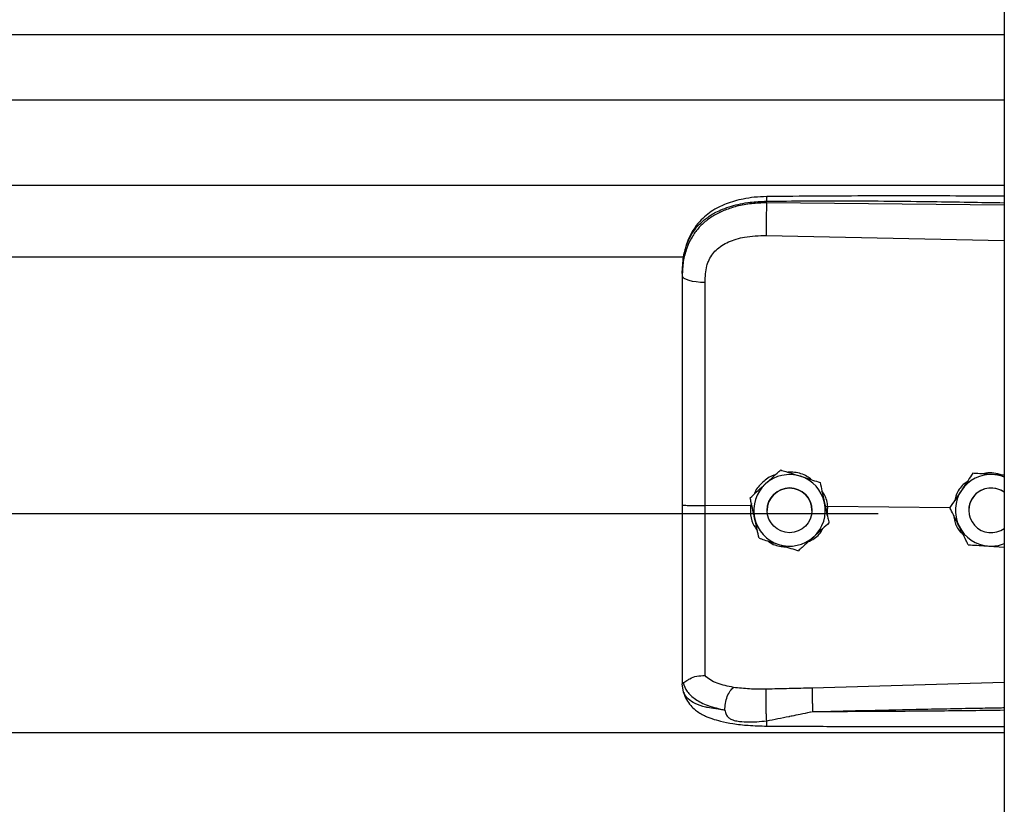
# Model space of a CAD drawing. Header units: inches. Extents: x 170 to 284, y 215 to 248.
# Tile 549 of 656: x 206.297 to 206.533, y 242.254 to 242.441. Entities that reach past the tile are written whole.
import ezdxf

# ---------------------------------------------------------------- set-up
doc = ezdxf.new("R2010")
doc.units = ezdxf.units.IN
doc.header["$LTSCALE"] = 0.25
doc.header["$MEASUREMENT"] = 0
doc.layers.add('LH FRONT OF HOOD', color=7, linetype='Continuous')

msp = doc.modelspace()

# ---------------------------------------------------------------- linework, layer by layer
at = {"layer": 'LH FRONT OF HOOD'}
for p, q in [((206.5326438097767, 244.0215643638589), (206.5326438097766, 239.8211148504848)), ((202.5003237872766, 242.4376757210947), (206.5326438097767, 242.4376757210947)), ((202.5003237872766, 242.4219916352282), (206.5326438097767, 242.4219916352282)), ((202.5003237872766, 242.4016036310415), (206.5326438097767, 242.4016036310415)), ((206.4757965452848, 242.3973919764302), (206.4757965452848, 242.397803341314)), ((206.5326438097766, 242.3968552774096), (206.4757965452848, 242.3973919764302)), ((206.4757005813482, 242.3896031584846), (206.5326438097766, 242.3883936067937)), ((202.5768719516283, 242.384528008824), (206.4560926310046, 242.384528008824)), ((206.4556010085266, 242.3804687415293), (206.4556010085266, 242.3799804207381)), ((206.4791715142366, 242.3335368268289), (206.4791715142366, 242.3335351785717)), ((206.5251150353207, 242.3327404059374), (206.5251150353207, 242.3327420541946)), ((206.5261639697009, 242.3326741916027), (206.5251150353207, 242.3327420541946)), ((206.4885896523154, 242.3305361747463), (206.4885896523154, 242.3305345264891)), ((206.4718638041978, 242.3268808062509), (206.4718638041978, 242.3268791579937)), ((206.4719722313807, 242.3249455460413), (206.4610586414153, 242.3250500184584)), ((206.4721575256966, 242.325535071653), (206.4719722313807, 242.3249455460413)), ((206.4719722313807, 242.3249455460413), (206.4719744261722, 242.324945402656)), ((206.4759317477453, 242.3238782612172), (206.4759317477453, 242.3238774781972)), ((206.4866321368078, 242.3238774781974), (206.4866321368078, 242.3238782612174)), ((206.4904099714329, 242.3247689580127), (206.4898619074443, 242.3247149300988)), ((206.4903128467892, 242.3226514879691), (206.4904099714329, 242.3247689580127)), ((206.4904099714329, 242.3247689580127), (206.4904116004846, 242.324769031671)), ((206.5196436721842, 242.324489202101), (206.4904116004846, 242.324769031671)), ((206.5196296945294, 242.3245174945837), (206.5196296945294, 242.3245191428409)), ((206.5241434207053, 242.3238782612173), (206.5241434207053, 242.3238774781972)), ((202.5304915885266, 242.3231355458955), (206.5024760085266, 242.3231355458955)), ((206.4907000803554, 242.3208795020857), (206.4907000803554, 242.3208778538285)), ((206.5289402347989, 242.3153358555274), (206.5326438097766, 242.3150960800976)), ((206.4556010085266, 242.2829273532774), (206.4556010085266, 242.2823985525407)), ((206.4559407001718, 242.280413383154), (206.4556010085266, 242.2823985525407)), ((206.5326438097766, 242.2827219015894), (206.4867081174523, 242.2813901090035)), ((202.5003237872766, 242.2707499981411), (206.5326438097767, 242.2707499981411))]:
    msp.add_line(p, q, dxfattribs=at)
at = {"layer": 'LH FRONT OF HOOD', "flags": 128}
msp.add_lwpolyline([(206.4556010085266, 242.3799804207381), (206.4557049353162, 242.3796846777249), (206.4560128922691, 242.3793998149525), (206.4565135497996, 242.379136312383), (206.4571884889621, 242.3789038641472), (206.4580128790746, 242.3787110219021), (206.458956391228, 242.3785648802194), (206.4599843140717, 242.3784708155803), (206.4610588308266, 242.3784322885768)], dxfattribs=at)
at = {"layer": 'LH FRONT OF HOOD'}
msp.add_circle((206.4812819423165, 242.3238774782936), 0.005350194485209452, dxfattribs=at)
for centre, radius, start, end in [((206.4812819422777, 242.3238782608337), 0.008560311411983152, 72.32793711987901, 132.3279357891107), ((206.4812819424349, 242.3238782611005), 0.008560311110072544, 12.32793744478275, 72.32793758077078), ((206.5294936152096, 242.3238782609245), 0.00856031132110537, 86.29353550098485, 146.2935346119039), ((206.5294936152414, 242.3238782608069), 0.008560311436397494, 68.40767565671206, 86.29353576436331), ((206.4812819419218, 242.3238782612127), 0.008560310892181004, 132.3279357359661, 192.3279369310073), ((206.4812819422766, 242.3238782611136), 0.005350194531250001, 1.1120513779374e-06, 179.9999988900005), ((206.5294936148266, 242.3238782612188), 0.008560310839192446, 146.2935348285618, 206.2935362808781), ((206.5294936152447, 242.3238782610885), 0.005350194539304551, 53.92810144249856, 179.9999986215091), ((206.5294936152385, 242.3238774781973), 0.005350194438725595, 53.92810057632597, 306.071899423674), ((206.4812819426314, 242.323878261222), 0.008560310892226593, 312.3279357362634, 12.32793693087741), ((206.4812819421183, 242.3238782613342), 0.008560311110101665, 192.3279374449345, 252.3279375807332), ((206.5294936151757, 242.3238782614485), 0.008560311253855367, 206.2935366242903, 266.2935360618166), ((206.4812819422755, 242.3238782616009), 0.008560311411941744, 252.3279371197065, 312.3279357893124), ((206.529493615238, 242.3238782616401), 0.008560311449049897, 266.2935357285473, 291.5923243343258)]:
    msp.add_arc(centre, radius, start, end, dxfattribs=at)
for points, knots in [([(206.5326438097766, 242.3989784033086), (206.5297446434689, 242.3989931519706), (206.5191167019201, 242.3990472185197), (206.5001732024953, 242.3990838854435), (206.4841299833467, 242.3989597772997), (206.4758151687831, 242.3988954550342)], [0, 0, 0, 0, 0.1530455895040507, 0.5610439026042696, 1, 1, 1, 1]), ([(206.4556010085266, 242.3804687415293), (206.4556637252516, 242.3818252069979), (206.4557821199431, 242.384385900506), (206.4567516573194, 242.387876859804), (206.4580408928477, 242.3902887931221), (206.4594047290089, 242.3919915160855), (206.4604876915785, 242.393034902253), (206.4615466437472, 242.3938633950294), (206.4625360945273, 242.3945233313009), (206.4637704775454, 242.395218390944), (206.4653644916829, 242.3959441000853), (206.4680282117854, 242.3968521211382), (206.4715633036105, 242.3976120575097), (206.474469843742, 242.397743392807), (206.4757965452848, 242.397803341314)], [0, 0, 0, 0, 0.1307156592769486, 0.2467609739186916, 0.3577928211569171, 0.4170971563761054, 0.4791482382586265, 0.5177152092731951, 0.5590896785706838, 0.6032945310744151, 0.6633484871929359, 0.7353692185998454, 0.8792082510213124, 1, 1, 1, 1]), ([(206.4757965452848, 242.3973919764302), (206.474580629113, 242.3973586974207), (206.4721488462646, 242.3972921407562), (206.4688080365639, 242.3966703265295), (206.4658502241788, 242.3957280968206), (206.4633076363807, 242.3945104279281), (206.4610761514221, 242.3929649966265), (206.4592044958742, 242.3911238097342), (206.4577235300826, 242.3889934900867), (206.4565479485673, 242.3864243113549), (206.455755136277, 242.3833724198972), (206.4556524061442, 242.3811115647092), (206.4556010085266, 242.3799804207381)], [0, 0, 0, 0, 0.1111703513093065, 0.222336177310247, 0.3162781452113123, 0.4102081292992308, 0.5024030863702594, 0.5945790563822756, 0.6845432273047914, 0.774504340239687, 0.8871807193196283, 1, 1, 1, 1]), ([(206.4758151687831, 242.3988954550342), (206.4748165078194, 242.398856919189), (206.4729247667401, 242.3987839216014), (206.4696157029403, 242.3982555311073), (206.4663881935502, 242.3973615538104), (206.4636413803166, 242.3960572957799), (206.461655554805, 242.3947346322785), (206.4600143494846, 242.3932891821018), (206.4586991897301, 242.3917009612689), (206.4576239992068, 242.3899483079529), (206.4567667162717, 242.3880385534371), (206.4560218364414, 242.3855199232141), (206.4558064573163, 242.3835822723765), (206.4556874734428, 242.3825118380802)], [0, 0, 0, 0, 0.09774743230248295, 0.1851607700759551, 0.3306121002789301, 0.4364670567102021, 0.5083182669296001, 0.5850061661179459, 0.6719760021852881, 0.730794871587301, 0.8036787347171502, 0.8915444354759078, 1, 1, 1, 1]), ([(206.4757965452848, 242.3973919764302), (206.475774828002, 242.3968161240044), (206.4757297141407, 242.3956198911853), (206.4756886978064, 242.393394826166), (206.4756754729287, 242.3912174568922), (206.4756924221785, 242.3901277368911), (206.4757005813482, 242.3896031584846)], [0, 0, 0, 0, 0.2406941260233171, 0.5000000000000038, 0.7593058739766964, 1, 1, 1, 1]), ([(206.4758153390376, 242.3988795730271), (206.4758141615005, 242.3988835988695), (206.4758101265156, 242.3988973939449), (206.4758049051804, 242.3987824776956), (206.475798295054, 242.3984896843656), (206.4757972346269, 242.3980737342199), (206.4757965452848, 242.397803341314)], [0, 0, 0, 0, 0.09787641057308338, 0.3353863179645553, 0.5679606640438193, 1, 1, 1, 1]), ([(206.4757965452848, 242.397803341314), (206.4821023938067, 242.3978426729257), (206.495341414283, 242.3979252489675), (206.5142910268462, 242.3977440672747), (206.5269315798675, 242.3975230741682), (206.5326438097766, 242.3974232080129)], [0, 0, 0, 0, 0.3326703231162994, 0.6984356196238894, 1, 1, 1, 1]), ([(206.4614844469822, 242.3823655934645), (206.4614844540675, 242.3823656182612), (206.4615870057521, 242.38272452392), (206.4620821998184, 242.3841307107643), (206.4636182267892, 242.3863333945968), (206.4666852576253, 242.3882366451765), (206.470801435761, 242.3894483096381), (206.4739542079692, 242.389547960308), (206.4757005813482, 242.3896031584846)], [0, 0, 0, 0, 4.497367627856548e-06, 0.06509473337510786, 0.261670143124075, 0.475310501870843, 0.7093656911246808, 1, 1, 1, 1]), ([(206.4610588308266, 242.3784322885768), (206.4611288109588, 242.3797569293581), (206.4611987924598, 242.3810815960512), (206.4614844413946, 242.3823655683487), (206.4614844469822, 242.3823655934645)], [0, 0, 0, 0, 0.9999804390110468, 0.9999999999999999, 0.9999999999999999, 0.9999999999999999, 0.9999999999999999]), ([(206.4556010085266, 242.3799804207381), (206.4556010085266, 242.3763502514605), (206.4556010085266, 242.3690793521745), (206.4556010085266, 242.357998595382), (206.4556010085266, 242.3468160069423), (206.4556010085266, 242.3358473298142), (206.4556010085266, 242.3285995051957), (206.4556010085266, 242.3251197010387)], [0, 0, 0, 0, 0.2027568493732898, 0.4061035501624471, 0.6088604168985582, 0.8122072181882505, 1, 1, 1, 1]), ([(206.4610586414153, 242.3250500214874), (206.4610586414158, 242.3250500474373), (206.4610587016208, 242.3284363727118), (206.4610587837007, 242.3354830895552), (206.4610588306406, 242.3461562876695), (206.4610588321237, 242.3570323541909), (206.4610588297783, 242.3678196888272), (206.4610588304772, 242.3748947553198), (206.4610588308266, 242.3784322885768)], [0, 0, 0, 0, 1.439079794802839e-06, 0.1877923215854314, 0.3908439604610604, 0.59389561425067, 0.7969478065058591, 1, 1, 1, 1]), ([(206.4755176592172, 242.3302090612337), (206.4764581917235, 242.3310656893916), (206.4777126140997, 242.3322082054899), (206.4788795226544, 242.333270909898), (206.4791715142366, 242.3335368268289)], [0, 0, 0, 0, 0.7497733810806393, 1, 1, 1, 1]), ([(206.4755176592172, 242.3302069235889), (206.4764581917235, 242.3310636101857), (206.4777126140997, 242.332206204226), (206.4788795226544, 242.3332691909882), (206.4791715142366, 242.3335351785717)], [0, 0, 0, 0, 0.7497733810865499, 1, 1, 1, 1]), ([(206.4791715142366, 242.3335368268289), (206.4795692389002, 242.3334101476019), (206.4810740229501, 242.3329308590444), (206.4826909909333, 242.3324157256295), (206.483880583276, 242.3320367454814)], [0, 0, 0, 0, 0.2643068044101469, 1, 1, 1, 1]), ([(206.4791715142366, 242.3335351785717), (206.4795692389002, 242.3334084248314), (206.4810740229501, 242.3329288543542), (206.4826909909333, 242.3324136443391), (206.483880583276, 242.3320346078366)], [0, 0, 0, 0, 0.2643068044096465, 1, 1, 1, 1]), ([(206.4778922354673, 242.3323717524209), (206.4777570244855, 242.3323416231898), (206.4766052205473, 242.3320849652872), (206.4748479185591, 242.3306261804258), (206.4732291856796, 242.3290165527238), (206.4729013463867, 242.327908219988), (206.4728680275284, 242.3277955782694)], [0, 0, 0, 0, 0.05931474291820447, 0.5052766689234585, 0.9497204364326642, 1, 1, 1, 1]), ([(206.4865420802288, 242.3311886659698), (206.4861853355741, 242.3314787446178), (206.4850217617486, 242.3324248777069), (206.4829702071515, 242.3329923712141), (206.4814006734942, 242.3329961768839), (206.480864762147, 242.3329974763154)], [0, 0, 0, 0, 0.2255168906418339, 0.7355556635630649, 1, 1, 1, 1]), ([(206.483880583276, 242.3320367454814), (206.4840669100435, 242.3319773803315), (206.4855242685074, 242.3315130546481), (206.4871223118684, 242.3310038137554), (206.4884466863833, 242.3305817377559), (206.4885896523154, 242.3305361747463)], [0, 0, 0, 0, 0.1156468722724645, 0.9045342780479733, 0.9999999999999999, 0.9999999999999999, 0.9999999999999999, 0.9999999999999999]), ([(206.483880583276, 242.3320346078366), (206.4840669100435, 242.331975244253), (206.4855242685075, 242.3315109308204), (206.4871223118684, 242.3310018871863), (206.4884466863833, 242.3305800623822), (206.4885896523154, 242.3305345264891)], [0, 0, 0, 0, 0.1156468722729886, 0.9045342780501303, 1, 1, 1, 1]), ([(206.5251150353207, 242.3327420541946), (206.5247352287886, 242.332172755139), (206.5239666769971, 242.3310207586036), (206.5230305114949, 242.3296174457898), (206.5224945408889, 242.3288139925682), (206.522372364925, 242.3286308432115)], [0, 0, 0, 0, 0.4299704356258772, 0.8700602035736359, 1, 1, 1, 1]), ([(206.5251150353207, 242.3327404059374), (206.5247352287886, 242.3321709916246), (206.5239666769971, 242.3310187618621), (206.5230305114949, 242.3296153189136), (206.5224945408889, 242.3288118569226), (206.522372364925, 242.3286287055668)], [0, 0, 0, 0, 0.42997043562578, 0.8700602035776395, 0.9999999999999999, 0.9999999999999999, 0.9999999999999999, 0.9999999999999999]), ([(206.5300469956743, 242.3324206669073), (206.5287774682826, 242.3325029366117), (206.5270842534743, 242.3326126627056), (206.5255091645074, 242.332714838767), (206.5251150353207, 242.3327404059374)], [0, 0, 0, 0, 0.749773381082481, 1, 1, 1, 1]), ([(206.5321185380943, 242.3322885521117), (206.5314576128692, 242.3324886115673), (206.5301872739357, 242.3328731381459), (206.5286240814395, 242.332898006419), (206.5278441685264, 242.3326358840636), (206.5276683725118, 242.3325768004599)], [0, 0, 0, 0, 0.4565421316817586, 0.8775020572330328, 1, 1, 1, 1]), ([(206.5326438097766, 242.3322525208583), (206.5320008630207, 242.3322941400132), (206.5311420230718, 242.3323497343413), (206.5302669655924, 242.3324064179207), (206.5300469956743, 242.3324206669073)], [0, 0, 0, 0, 0.748622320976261, 1, 1, 1, 1]), ([(206.4718638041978, 242.3268808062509), (206.4723697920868, 242.3273417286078), (206.4733936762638, 242.3282744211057), (206.4746408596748, 242.3294104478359), (206.4753548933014, 242.3300608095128), (206.4755176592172, 242.3302090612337)], [0, 0, 0, 0, 0.4299704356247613, 0.8700602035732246, 1, 1, 1, 1]), ([(206.4718638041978, 242.3268791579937), (206.4723697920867, 242.3273399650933), (206.4733936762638, 242.3282724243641), (206.4746408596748, 242.3294083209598), (206.4753548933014, 242.3300586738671), (206.4755176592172, 242.3302069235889)], [0, 0, 0, 0, 0.4299704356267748, 0.8700602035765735, 1, 1, 1, 1]), ([(206.4885896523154, 242.3305361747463), (206.4887357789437, 242.3298676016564), (206.4890314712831, 242.3285147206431), (206.4893916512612, 242.3268667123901), (206.489597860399, 242.3259231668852), (206.4896448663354, 242.3257080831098)], [0, 0, 0, 0, 0.4299704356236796, 0.8700602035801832, 1, 1, 1, 1]), ([(206.4885896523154, 242.3305345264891), (206.4887357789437, 242.329865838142), (206.4890314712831, 242.3285127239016), (206.4893916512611, 242.326864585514), (206.4895978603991, 242.3259210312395), (206.4896448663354, 242.325705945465)], [0, 0, 0, 0, 0.4299704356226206, 0.8700602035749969, 1, 1, 1, 1]), ([(206.4904116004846, 242.324769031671), (206.4904115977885, 242.3247690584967), (206.4903135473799, 242.3257446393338), (206.4900534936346, 242.3271368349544), (206.4892489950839, 242.3282262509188), (206.489029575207, 242.3285233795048)], [0, 0, 0, 0, 1.999769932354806e-05, 0.7272642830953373, 1, 1, 1, 1]), ([(206.522372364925, 242.3286308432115), (206.5216663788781, 242.3275724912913), (206.5207247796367, 242.3261609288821), (206.5198488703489, 242.3248477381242), (206.5196296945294, 242.3245191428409)], [0, 0, 0, 0, 0.7497733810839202, 1, 1, 1, 1]), ([(206.522372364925, 242.3286287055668), (206.5216663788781, 242.3275704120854), (206.5207247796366, 242.3261589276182), (206.5198488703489, 242.3248460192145), (206.5196296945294, 242.3245174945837)], [0, 0, 0, 0, 0.7497733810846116, 1, 1, 1, 1]), ([(206.5237730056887, 242.3307304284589), (206.5234534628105, 242.3305124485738), (206.5223000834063, 242.3297256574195), (206.5212067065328, 242.3281250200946), (206.5209088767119, 242.3267203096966), (206.5208207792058, 242.3263047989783)], [0, 0, 0, 0, 0.2125142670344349, 0.7670631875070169, 1, 1, 1, 1]), ([(206.4729190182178, 242.3220505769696), (206.4726473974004, 242.3232934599), (206.4722851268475, 242.3249511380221), (206.4719481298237, 242.3264932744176), (206.4718638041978, 242.3268791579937)], [0, 0, 0, 0, 0.7497733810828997, 1, 1, 1, 1]), ([(206.4556010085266, 242.3251197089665), (206.4556010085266, 242.3220824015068), (206.4556010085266, 242.3159069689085), (206.4556010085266, 242.3071200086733), (206.4556010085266, 242.298953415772), (206.4556010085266, 242.2923733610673), (206.4556010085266, 242.2869886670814), (206.4556010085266, 242.2842881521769), (206.4556010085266, 242.2829273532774)], [0, 0, 0, 0, 0.1870908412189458, 0.3803918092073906, 0.5558755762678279, 0.7364481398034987, 0.8671952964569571, 1, 1, 1, 1]), ([(206.4610588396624, 242.2843594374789), (206.461058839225, 242.2846221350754), (206.4610588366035, 242.2861966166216), (206.4610588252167, 242.2896280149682), (206.4610587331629, 242.2952293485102), (206.4610584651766, 242.3016691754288), (206.4610581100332, 242.3088952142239), (206.461057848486, 242.31677005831), (206.4610578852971, 242.3222980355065), (206.4610579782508, 242.3250499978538), (206.4610579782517, 242.3250500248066)], [0, 0, 0, 0, 0.03155846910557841, 0.1891461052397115, 0.3467338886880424, 0.5043277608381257, 0.6619226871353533, 0.8309600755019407, 0.9999983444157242, 1, 1, 1, 1]), ([(206.4719744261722, 242.324945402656), (206.4719406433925, 242.3244915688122), (206.4718338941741, 242.3230575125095), (206.4722505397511, 242.3208950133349), (206.4732020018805, 242.3195386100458), (206.4735884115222, 242.3189877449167)], [0, 0, 0, 0, 0.2156616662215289, 0.6814629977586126, 1, 1, 1, 1]), ([(206.4896448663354, 242.3257080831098), (206.4899164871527, 242.3244652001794), (206.4902787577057, 242.3228075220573), (206.4906157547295, 242.3212653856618), (206.4907000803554, 242.3208795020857)], [0, 0, 0, 0, 0.7497733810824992, 1, 1, 1, 1]), ([(206.4896448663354, 242.325705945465), (206.4899164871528, 242.3244631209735), (206.4902787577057, 242.3228055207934), (206.4906157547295, 242.3212636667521), (206.4907000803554, 242.3208778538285)], [0, 0, 0, 0, 0.7497733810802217, 1, 1, 1, 1]), ([(206.5218189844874, 242.3200862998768), (206.5217323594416, 242.3202616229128), (206.5210548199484, 242.3216329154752), (206.5203118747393, 242.3231366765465), (206.5196961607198, 242.3243829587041), (206.5196296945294, 242.3245174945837)], [0, 0, 0, 0, 0.1156468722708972, 0.9045342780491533, 1, 1, 1, 1]), ([(206.4739742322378, 242.3172224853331), (206.4738281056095, 242.317891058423), (206.4735324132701, 242.3192439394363), (206.473172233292, 242.3208919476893), (206.4729660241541, 242.3218354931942), (206.4729190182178, 242.3220505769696)], [0, 0, 0, 0, 0.4299704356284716, 0.8700602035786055, 1, 1, 1, 1]), ([(206.520565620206, 242.3226231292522), (206.5206141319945, 242.3221612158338), (206.5207607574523, 242.3207650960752), (206.5216064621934, 242.3191685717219), (206.5225405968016, 242.3183601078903), (206.5227700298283, 242.3181615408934)], [0, 0, 0, 0, 0.2716700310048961, 0.8211147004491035, 1, 1, 1, 1]), ([(206.485689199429, 242.3163136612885), (206.4861979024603, 242.3165757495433), (206.4876041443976, 242.3173002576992), (206.4888446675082, 242.3185316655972), (206.4892239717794, 242.319511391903), (206.4892370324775, 242.3195451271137)], [0, 0, 0, 0, 0.3536960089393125, 0.9777456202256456, 0.9999999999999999, 0.9999999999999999, 0.9999999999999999, 0.9999999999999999]), ([(206.4907000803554, 242.3208778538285), (206.4901940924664, 242.3204169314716), (206.4891702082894, 242.3194842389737), (206.4879230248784, 242.3183482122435), (206.4872089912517, 242.3176978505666), (206.4870462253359, 242.3175495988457)], [0, 0, 0, 0, 0.4299704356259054, 0.8700602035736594, 0.9999999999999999, 0.9999999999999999, 0.9999999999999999, 0.9999999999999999]), ([(206.5240082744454, 242.3156555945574), (206.5238233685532, 242.3160297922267), (206.5231237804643, 242.3174455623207), (206.5223720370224, 242.3189669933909), (206.5218189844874, 242.3200862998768)], [0, 0, 0, 0, 0.2643068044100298, 1, 1, 1, 1]), ([(206.4739742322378, 242.3172224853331), (206.4743719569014, 242.3170957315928), (206.4758767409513, 242.3166161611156), (206.4774937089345, 242.3161009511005), (206.4786833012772, 242.315721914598)], [0, 0, 0, 0, 0.2643068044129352, 1, 1, 1, 1]), ([(206.4870462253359, 242.3175495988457), (206.4861056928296, 242.3166929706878), (206.4848512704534, 242.3155504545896), (206.4836843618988, 242.3144877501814), (206.4833923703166, 242.3142218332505)], [0, 0, 0, 0, 0.749773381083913, 1, 1, 1, 1]), ([(206.4761328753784, 242.3165345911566), (206.476212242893, 242.316467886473), (206.477085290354, 242.3157341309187), (206.478655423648, 242.3152549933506), (206.4800899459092, 242.3151705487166), (206.4804875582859, 242.3151471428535)], [0, 0, 0, 0, 0.06740964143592, 0.7415101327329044, 1, 1, 1, 1]), ([(206.4786833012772, 242.315721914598), (206.4788696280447, 242.3156625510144), (206.4803269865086, 242.3151982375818), (206.4819250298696, 242.3146891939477), (206.4832494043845, 242.3142673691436), (206.4833923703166, 242.3142218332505)], [0, 0, 0, 0, 0.1156468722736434, 0.9045342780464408, 0.9999999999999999, 0.9999999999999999, 0.9999999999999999, 0.9999999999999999]), ([(206.5240082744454, 242.3156555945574), (206.5246912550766, 242.3156112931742), (206.5260732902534, 242.315521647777), (206.5277567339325, 242.3154125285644), (206.5287205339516, 242.3153500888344), (206.5289402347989, 242.3153358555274)], [0, 0, 0, 0, 0.4299704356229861, 0.8700602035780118, 1, 1, 1, 1]), ([(206.455798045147, 242.2826770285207), (206.455847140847, 242.282668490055), (206.4559479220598, 242.282650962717), (206.456239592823, 242.2828371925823), (206.4567050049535, 242.283168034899), (206.4575812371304, 242.2837481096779), (206.4590604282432, 242.2843662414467), (206.4604012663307, 242.2843623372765), (206.4610587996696, 242.2843604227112)], [0, 0, 0, 0, 0.1136768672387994, 0.2333502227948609, 0.3620694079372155, 0.5019163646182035, 0.7557448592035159, 0.9999999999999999, 0.9999999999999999, 0.9999999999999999, 0.9999999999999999]), ([(206.4678930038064, 242.2815354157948), (206.4665194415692, 242.2818232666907), (206.4644350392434, 242.2822600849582), (206.4622592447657, 242.2833007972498), (206.4614602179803, 242.2840060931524), (206.4610588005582, 242.2843604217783)], [0, 0, 0, 0, 0.4901989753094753, 0.7438846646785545, 1, 1, 1, 1]), ([(206.4556010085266, 242.2829273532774), (206.4556010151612, 242.2829260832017), (206.4556010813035, 242.2829134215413), (206.4556082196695, 242.2828092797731), (206.455706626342, 242.2827309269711), (206.4557943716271, 242.2826610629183)], [0, 0, 0, 0, 0.01193493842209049, 0.1189819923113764, 1, 1, 1, 1]), ([(206.4557938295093, 242.2826768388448), (206.4560694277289, 242.2819548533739), (206.4566354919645, 242.2804719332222), (206.4586883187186, 242.2786386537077), (206.4616765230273, 242.2770806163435), (206.464403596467, 242.2764574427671), (206.4658034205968, 242.2761375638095)], [0, 0, 0, 0, 0.2305257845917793, 0.473487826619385, 0.7297379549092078, 1, 1, 1, 1]), ([(206.4658034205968, 242.2761375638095), (206.4658283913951, 242.2766678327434), (206.4658802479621, 242.2777690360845), (206.4663561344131, 242.2794308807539), (206.4670601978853, 242.2808171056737), (206.4676223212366, 242.2813019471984), (206.4678930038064, 242.2815354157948)], [0, 0, 0, 0, 0.2407679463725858, 0.5000000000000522, 0.7592320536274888, 1, 1, 1, 1]), ([(206.4757224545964, 242.2811279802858), (206.474370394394, 242.2811207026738), (206.4716683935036, 242.2811061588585), (206.4691617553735, 242.2813906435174), (206.467909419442, 242.2815327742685)], [0, 0, 0, 0, 0.5003922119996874, 1, 1, 1, 1]), ([(206.4867081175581, 242.2813901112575), (206.4848769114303, 242.2813420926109), (206.4812143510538, 242.2812460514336), (206.4775531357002, 242.2811673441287), (206.4757224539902, 242.2811279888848)], [0, 0, 0, 0, 0.4999797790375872, 1, 1, 1, 1]), ([(206.4867079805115, 242.2813901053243), (206.4867004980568, 242.2811512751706), (206.4866889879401, 242.2807838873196), (206.4866902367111, 242.2799219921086), (206.4866976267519, 242.2791471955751), (206.4867120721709, 242.2782866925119), (206.4867378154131, 242.2771272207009), (206.4867654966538, 242.2762838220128), (206.4867834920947, 242.2757355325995)], [0, 0, 0, 0, 0.2394508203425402, 0.3683426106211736, 0.4999696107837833, 0.6316010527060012, 0.7605056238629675, 1, 1, 1, 1]), ([(206.4658023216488, 242.2761358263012), (206.4652560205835, 242.2761929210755), (206.4639510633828, 242.2763293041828), (206.4625522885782, 242.2765574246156), (206.4615973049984, 242.2767513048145), (206.460363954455, 242.277029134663), (206.4586776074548, 242.2775953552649), (206.4568578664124, 242.2787208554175), (206.4562523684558, 242.2798382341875), (206.4559407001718, 242.280413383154)], [0, 0, 0, 0, 0.1091879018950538, 0.260818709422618, 0.3077983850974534, 0.3355235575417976, 0.5627886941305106, 0.7749539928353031, 1, 1, 1, 1]), ([(206.4559576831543, 242.2803673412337), (206.4561466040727, 242.2797804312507), (206.4565013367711, 242.2786784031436), (206.4575144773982, 242.2772599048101), (206.4586435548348, 242.2761839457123), (206.4597908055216, 242.2753870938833), (206.4608379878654, 242.2748306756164), (206.4617808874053, 242.2744185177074), (206.4630263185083, 242.2739521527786), (206.4649712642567, 242.2733916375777), (206.4678503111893, 242.2728301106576), (206.4715839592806, 242.2724078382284), (206.4743653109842, 242.2723404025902), (206.475853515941, 242.2723043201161)], [0, 0, 0, 0, 0.09843102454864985, 0.1848217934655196, 0.2573083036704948, 0.3158871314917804, 0.3722739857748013, 0.4121400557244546, 0.4615923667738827, 0.5575876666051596, 0.6828759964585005, 0.8303179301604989, 1, 1, 1, 1]), ([(206.4758078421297, 242.2735574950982), (206.4757918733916, 242.2737980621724), (206.4757581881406, 242.2743055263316), (206.4757133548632, 242.2753156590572), (206.4756763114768, 242.2765030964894), (206.4756535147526, 242.2777749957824), (206.4756483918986, 242.2789784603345), (206.4756608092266, 242.2799743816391), (206.4756859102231, 242.2807137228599), (206.4757107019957, 242.2809947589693), (206.4757224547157, 242.2811279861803)], [0, 0, 0, 0, 0.1098512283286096, 0.2317256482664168, 0.3631776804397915, 0.5000000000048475, 0.6368223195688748, 0.7682743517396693, 0.8901487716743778, 1, 1, 1, 1]), ([(206.4867837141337, 242.2757331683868), (206.4906837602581, 242.2758324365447), (206.4989538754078, 242.2760429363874), (206.512065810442, 242.2763251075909), (206.523013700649, 242.2765376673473), (206.5300298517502, 242.2766657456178), (206.5322048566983, 242.2767037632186), (206.5326438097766, 242.2767114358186)], [0, 0, 0, 0, 0.2551597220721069, 0.5410705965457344, 0.8577348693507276, 0.9712884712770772, 1, 1, 1, 1]), ([(206.4658025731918, 242.2761326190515), (206.4658771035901, 242.2757623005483), (206.4659810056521, 242.2752460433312), (206.4663527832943, 242.2746486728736), (206.4667734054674, 242.2742157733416), (206.4675771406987, 242.2737712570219), (206.4690544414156, 242.273409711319), (206.4718152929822, 242.273169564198), (206.4742120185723, 242.2734024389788), (206.4758078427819, 242.2735574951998)], [0, 0, 0, 0, 0.1001269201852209, 0.139585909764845, 0.1897135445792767, 0.2582342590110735, 0.3697357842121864, 0.5803479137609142, 1, 1, 1, 1]), ([(206.4758078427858, 242.2735574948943), (206.4775872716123, 242.273904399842), (206.4793748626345, 242.274252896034), (206.4811928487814, 242.2746202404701), (206.4812638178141, 242.2746345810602), (206.4814988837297, 242.2746820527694), (206.4823670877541, 242.2748585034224), (206.4840074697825, 242.2751736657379), (206.485540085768, 242.2755370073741), (206.4864391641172, 242.2756969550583), (206.4865162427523, 242.2757106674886)], [0, 0, 0, 0, 0.5022751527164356, 0.5045790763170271, 0.5086566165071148, 0.522130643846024, 0.5703313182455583, 0.7514263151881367, 0.9786895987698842, 1, 1, 1, 1]), ([(206.5326438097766, 242.2760663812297), (206.5300461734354, 242.2760344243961), (206.5249801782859, 242.2759721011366), (206.5174160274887, 242.2758912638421), (206.5097638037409, 242.2758219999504), (206.5020057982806, 242.2757704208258), (206.494283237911, 242.2757373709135), (206.4892463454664, 242.2757345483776), (206.4867837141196, 242.2757331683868)], [0, 0, 0, 0, 0.1699411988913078, 0.3314248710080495, 0.4948424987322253, 0.6705311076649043, 0.8389164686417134, 1, 1, 1, 1]), ([(206.4758535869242, 242.2723262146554), (206.4758528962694, 242.2723193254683), (206.4758463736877, 242.2722542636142), (206.4758354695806, 242.2724439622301), (206.4758213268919, 242.2727708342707), (206.475812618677, 242.2732033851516), (206.475808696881, 242.2734941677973), (206.4758078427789, 242.2735574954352)], [0, 0, 0, 0, 0.03436729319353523, 0.3245665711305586, 0.621014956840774, 0.9174633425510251, 1, 1, 1, 1]), ([(206.4758535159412, 242.272304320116), (206.4800486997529, 242.2722827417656), (206.4890236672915, 242.2722365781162), (206.5033660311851, 242.2721950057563), (206.5181010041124, 242.272170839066), (206.5280558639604, 242.2721673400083), (206.5326438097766, 242.2721657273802)], [0, 0, 0, 0, 0.221632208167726, 0.4741489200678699, 0.7576483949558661, 1, 1, 1, 1])]:
    msp.add_open_spline(points, degree=3, knots=knots, dxfattribs=at)
msp.add_open_spline([(206.4556010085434, 242.325119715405), (206.4556821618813, 242.3251107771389), (206.4558444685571, 242.3250929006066), (206.4570972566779, 242.3250701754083), (206.4588947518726, 242.3250539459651), (206.4603369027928, 242.3250513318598), (206.461057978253, 242.3250500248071)], degree=3, dxfattribs=at)

doc.saveas('drawing.dxf')
